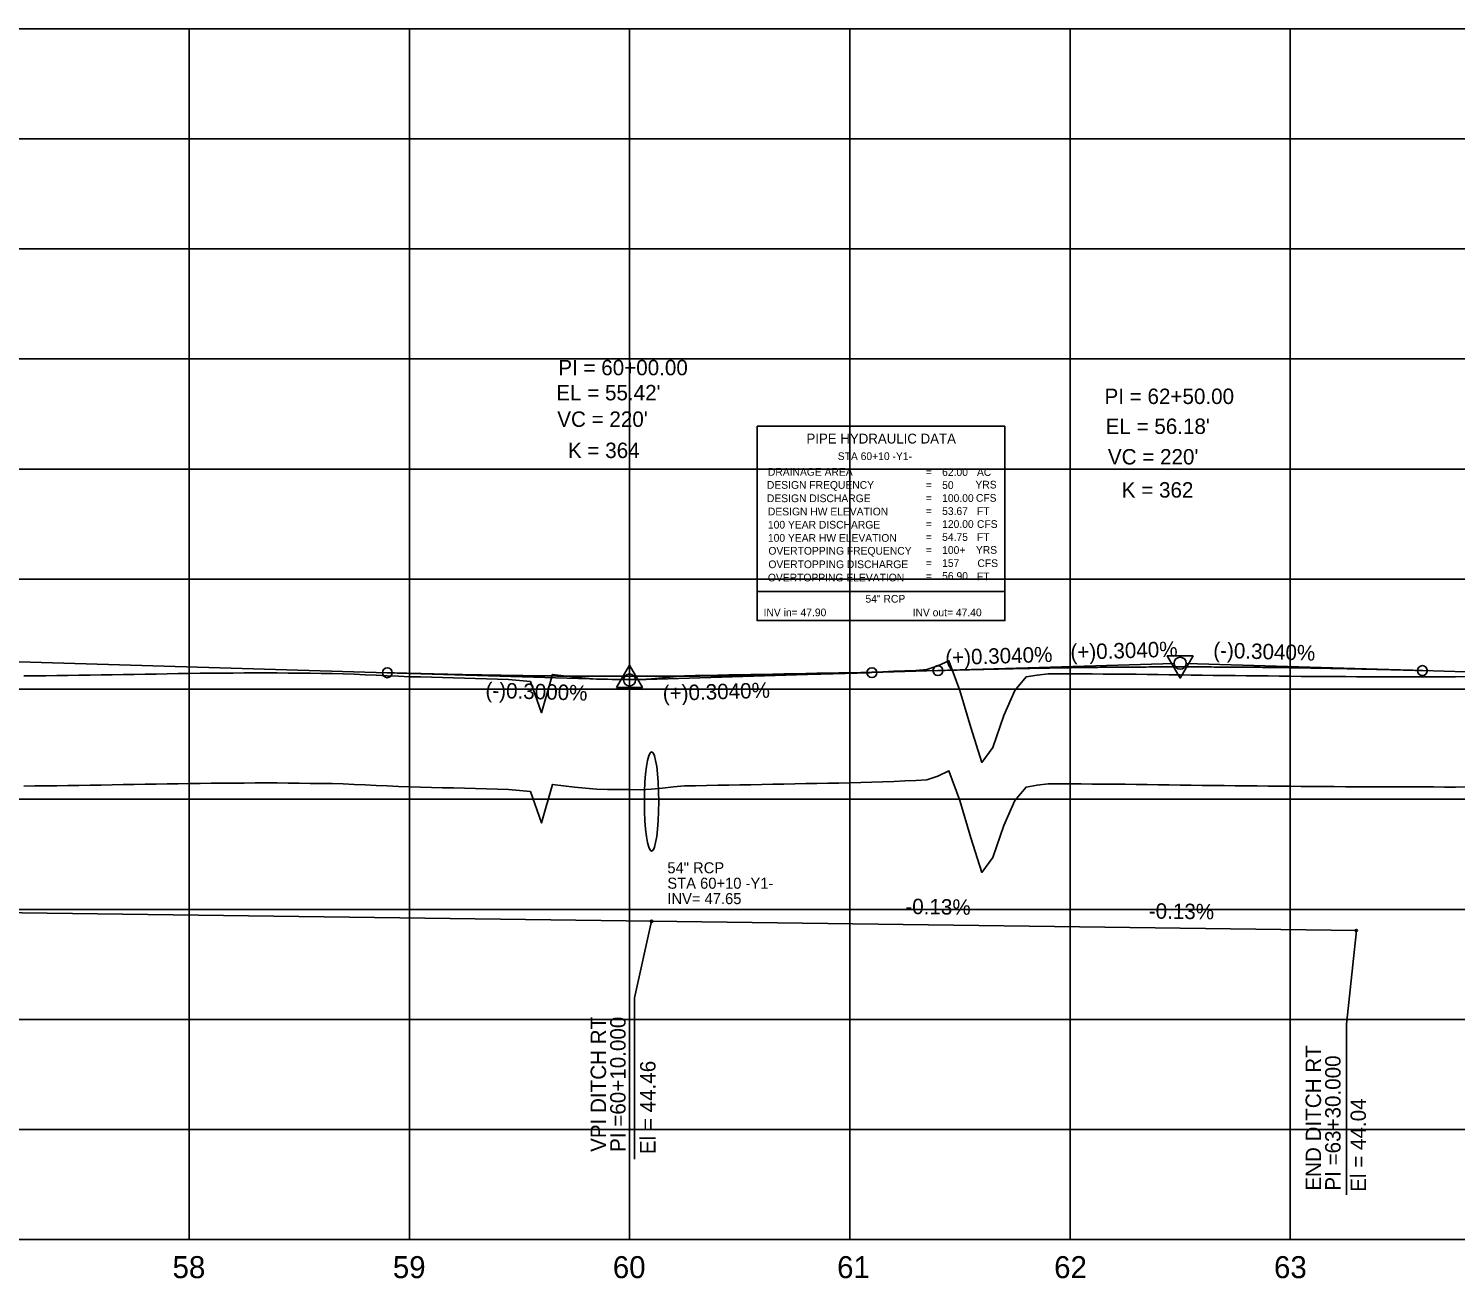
# Model space of a CAD drawing. Extents: x 2345490 to 2445302, y 465165 to 573888.
# Drawn here: x 2386049 to 2386697, y 557766 to 558334 of the extents above; entities that cross this region are included whole.
import ezdxf

# ---------------------------------------------------------------- set-up
doc = ezdxf.new("R2010")
doc.units = 0
for name, color, linetype in [('Old_Level_1', 7, 'Continuous'), ('Old_Level_2', 7, 'Continuous'), ('Old_Level_3', 7, 'Continuous'), ('Old_Level_4', 7, 'Continuous'), ('Old_Level_57', 7, 'Continuous'), ('Old_Level_62', 7, 'Continuous'), ('Old_Level_63', 7, 'Continuous')]:
    doc.layers.add(name, color=color, linetype=linetype)

msp = doc.modelspace()

# ---------------------------------------------------------------- linework, layer by layer
at = {"layer": 'Old_Level_1'}
for points in [[(2386321.5425, 557988.52375), (2386326.5425, 557988.47725), (2386331.5425, 557988.77025), (2386336.5425, 557989.243), (2386341.5425, 557989.715), (2386346.5425, 557990.186), (2386351.5425, 557990.30275), (2386356.5425, 557990.39375), (2386361.5425, 557990.4835), (2386366.5425, 557990.57225), (2386371.5425, 557990.6615), (2386376.5425, 557990.7635), (2386381.5425, 557990.8645), (2386386.5425, 557990.9645), (2386391.5425, 557991.0585), (2386396.5425, 557991.15075), (2386401.5425, 557991.242), (2386406.5425, 557991.33225), (2386411.5425, 557991.4215), (2386416.5425, 557991.51), (2386421.5425, 557991.59575), (2386426.5425, 557991.68025), (2386431.5425, 557991.8635), (2386436.5425, 557992.07075), (2386441.5425, 557992.277), (2386446.5425, 557992.48225), (2386451.5425, 557992.6865), (2386456.5425, 557993.02275), (2386461.5425, 557994.67775), (2386466.5425, 557997.05375), (2386471.5425, 557983.5545), (2386476.5425, 557966.6885), (2386481.5425, 557950.895), (2386486.5425, 557957.6135), (2386491.5425, 557972.24625), (2386496.5425, 557983.5675), (2386501.5425, 557989.6785), (2386506.5425, 557990.53775), (2386511.5425, 557991.08325), (2386516.5425, 557991.12275), (2386521.5425, 557991.1235), (2386526.5425, 557991.08775), (2386531.5425, 557991.052), (2386536.5425, 557991.0165), (2386541.5425, 557990.9815), (2386546.5425, 557990.94675), (2386551.5425, 557990.884), (2386556.5425, 557990.80925), (2386561.5425, 557990.735), (2386566.5425, 557990.66075), (2386571.5425, 557990.587), (2386576.5425, 557990.5135), (2386581.5425, 557990.44025), (2386586.5425, 557990.36175), (2386591.5425, 557990.3185), (2386596.5425, 557990.279), (2386601.5425, 557990.225), (2386606.5425, 557990.171), (2386611.5425, 557990.11725), (2386616.5425, 557990.06375), (2386621.5425, 557990.01075), (2386626.5425, 557989.95775), (2386631.5425, 557989.92125), (2386636.5425, 557989.89325), (2386641.5425, 557989.8655), (2386646.5425, 557989.838), (2386651.5425, 557989.81075), (2386656.5425, 557989.78375), (2386661.5425, 557989.77275), (2386666.5425, 557989.772), (2386671.5425, 557989.761), (2386676.5425, 557989.7445), (2386681.5425, 557989.728), (2386686.5425, 557989.712), (2386691.5425, 557989.696), (2386696.5425, 557989.68025), (2386701.5425, 557989.834)], [(2386046.5425, 557990.1185), (2386051.5425, 557990.169), (2386056.5425, 557990.2365), (2386061.5425, 557990.3055), (2386066.5425, 557990.38), (2386071.5425, 557990.456), (2386076.5425, 557990.5315), (2386081.5425, 557990.6065), (2386086.5425, 557990.6825), (2386091.5425, 557990.76575), (2386096.5425, 557990.8485), (2386101.5425, 557990.93075), (2386106.5425, 557991.01375), (2386111.5425, 557991.09675), (2386116.5425, 557991.1795), (2386121.5425, 557991.26175), (2386126.5425, 557991.3435), (2386131.5425, 557991.40975), (2386136.5425, 557991.43825), (2386141.5425, 557991.466), (2386146.5425, 557991.5155), (2386151.5425, 557991.59025), (2386156.5425, 557991.5945), (2386161.5425, 557991.5355), (2386166.5425, 557991.47625), (2386171.5425, 557991.4165), (2386176.5425, 557991.35625), (2386181.5425, 557991.2955), (2386186.5425, 557991.258), (2386191.5425, 557991.1205), (2386196.5425, 557990.89625), (2386201.5425, 557990.672), (2386206.5425, 557990.4475), (2386211.5425, 557990.21475), (2386216.5425, 557989.97775), (2386221.5425, 557989.7405), (2386226.5425, 557989.66525), (2386231.5425, 557989.5315), (2386236.5425, 557989.3975), (2386241.5425, 557989.26325), (2386246.5425, 557989.12825), (2386251.5425, 557988.99325), (2386256.5425, 557988.85775), (2386261.5425, 557988.72375), (2386266.5425, 557988.55375), (2386271.5425, 557988.06475), (2386276.5425, 557987.60275), (2386281.5425, 557973.418), (2386286.5425, 557990.8665), (2386291.5425, 557990.2135), (2386296.5425, 557989.58525), (2386301.5425, 557989.12175), (2386306.5425, 557988.66025), (2386311.5425, 557988.615), (2386316.5425, 557988.5695), (2386321.5425, 557988.52375)]]:
    msp.add_lwpolyline(points, dxfattribs=at)
at = {"layer": 'Old_Level_2'}
for p, q in [((2386031.5425, 558047.01275), (2386211.5425, 558041.61275)), ((2386461.5425, 558042.569), (2386568.794, 558045.82925)), ((2386681.5425, 558042.569), (2386574.29125, 558045.82925)), ((2386211.5425, 558041.61275), (2386318.79375, 558038.395)), ((2386431.5425, 558041.65675), (2386324.29125, 558038.39625)), ((2386431.5425, 558041.65675), (2386461.5425, 558042.569)), ((2386681.5425, 558042.569), (2386711.5425, 558041.65675))]:
    msp.add_line(p, q, dxfattribs=at)
for points in [[(2386577.42925, 558049.2785), (2386565.68675, 558049.264), (2386571.57025, 558039.14575)], [(2386315.60775, 558034.9585), (2386327.35025, 558034.9585), (2386321.47925, 558045.08425)]]:
    msp.add_lwpolyline(points, close=True, dxfattribs=at)
for centre, radius in [((2386571.5425, 558045.913), 2.75), ((2386211.5425, 558041.61275), 2.25), ((2386321.5425, 558038.31275), 2.75), ((2386431.5425, 558041.65675), 2.25), ((2386461.5425, 558042.569), 2.25), ((2386681.5425, 558042.569), 2.25)]:
    msp.add_circle(centre, radius, dxfattribs=at)
for points in [[(2386211.5425, 558041.61275), (2386215.9425, 558041.4835), (2386220.3425, 558041.3595), (2386224.7425, 558041.24075), (2386229.1425, 558041.1275), (2386233.5425, 558041.01925), (2386237.9425, 558040.9165), (2386242.3425, 558040.819), (2386246.7425, 558040.727), (2386251.1425, 558040.64025), (2386255.5425, 558040.55875), (2386259.9425, 558040.4825), (2386264.3425, 558040.4115), (2386268.7425, 558040.346), (2386273.1425, 558040.28575), (2386277.5425, 558040.23075), (2386281.9425, 558040.18125), (2386286.3425, 558040.137), (2386290.7425, 558040.098), (2386295.1425, 558040.06425), (2386299.5425, 558040.036), (2386303.9425, 558040.013), (2386308.3425, 558039.99525), (2386312.7425, 558039.98275), (2386317.1425, 558039.97575), (2386321.5425, 558039.97375), (2386325.9425, 558039.9775), (2386330.3425, 558039.98625), (2386334.7425, 558040.0005), (2386339.1425, 558040.02), (2386343.5425, 558040.04475), (2386347.9425, 558040.07475), (2386352.3425, 558040.11025), (2386356.7425, 558040.151), (2386361.1425, 558040.197), (2386365.5425, 558040.2485), (2386369.9425, 558040.305), (2386374.3425, 558040.36725), (2386378.7425, 558040.4345), (2386383.1425, 558040.507), (2386387.5425, 558040.585), (2386391.9425, 558040.66825), (2386396.3425, 558040.757), (2386400.7425, 558040.85075), (2386405.1425, 558040.95), (2386409.5425, 558041.0545), (2386413.9425, 558041.16425), (2386418.3425, 558041.2795), (2386422.7425, 558041.4), (2386427.1425, 558041.52575), (2386431.5425, 558041.65675)], [(2386461.5425, 558042.569), (2386465.9425, 558042.7), (2386470.3425, 558042.82575), (2386474.7425, 558042.946), (2386479.1425, 558043.061), (2386483.5425, 558043.17075), (2386487.9425, 558043.27525), (2386492.3425, 558043.374), (2386496.7425, 558043.46775), (2386501.1425, 558043.556), (2386505.5425, 558043.639), (2386509.9425, 558043.7165), (2386514.3425, 558043.78875), (2386518.7425, 558043.85575), (2386523.1425, 558043.91725), (2386527.5425, 558043.97325), (2386531.9425, 558044.02425), (2386536.3425, 558044.06975), (2386540.7425, 558044.10975), (2386545.1425, 558044.1445), (2386549.5425, 558044.174), (2386553.9425, 558044.198), (2386558.3425, 558044.21675), (2386562.7425, 558044.23025), (2386567.1425, 558044.23825), (2386571.5425, 558044.241), (2386575.9425, 558044.23825), (2386580.3425, 558044.23025), (2386584.7425, 558044.21675), (2386589.1425, 558044.198), (2386593.5425, 558044.174), (2386597.9425, 558044.1445), (2386602.3425, 558044.10975), (2386606.7425, 558044.06975), (2386611.1425, 558044.02425), (2386615.5425, 558043.97325), (2386619.9425, 558043.91725), (2386624.3425, 558043.85575), (2386628.7425, 558043.78875), (2386633.1425, 558043.7165), (2386637.5425, 558043.639), (2386641.9425, 558043.556), (2386646.3425, 558043.46775), (2386650.7425, 558043.374), (2386655.1425, 558043.27525), (2386659.5425, 558043.17075), (2386663.9425, 558043.061), (2386668.3425, 558042.946), (2386672.7425, 558042.82575), (2386677.1425, 558042.7), (2386681.5425, 558042.569)]]:
    msp.add_spline(points, degree=3, dxfattribs=at)
at = {"layer": 'Old_Level_3'}
for p, q in [((2385471.54267, 557940.113), (2386331.54257, 557928.713)), ((2386331.54257, 557928.713), (2386323.79557, 557893.87794)), ((2386331.54257, 557928.713), (2386651.54243, 557924.513)), ((2386651.54243, 557924.513), (2386647.1065, 557881.9991)), ((2386323.79557, 557893.87794), (2386323.79557, 557820.58862)), ((2386647.1065, 557881.9991), (2386647.1065, 557804.52843))]:
    msp.add_line(p, q, dxfattribs=at)
for centre in [(2386331.54257, 557928.713), (2386651.54243, 557924.513)]:
    msp.add_circle(centre, 0.5, dxfattribs=at)
msp.add_ellipse((2386331.5425, 557983.113), major_axis=(0, 22.5), ratio=0.144912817, dxfattribs=at)
at = {"layer": 'Old_Level_4'}
for p, q in [((2386379.453, 558153.537), (2386491.953, 558153.537)), ((2386379.453, 558078.537), (2386379.453, 558153.537)), ((2386491.953, 558153.537), (2386491.953, 558078.537)), ((2386491.953, 558078.537), (2386379.453, 558078.537))]:
    msp.add_line(p, q, dxfattribs=at)
msp.add_lwpolyline([(2386379.453, 558078.537), (2386491.953, 558078.537), (2386491.953, 558065.322), (2386379.453, 558065.322)], close=True, dxfattribs=at)
at = {"layer": 'Old_Level_57'}
for p, q in [((2381271.54275, 558334.11325), (2393041.55275, 558334.11325)), ((2386121.54225, 557784.21325), (2386121.54225, 558334.21325)), ((2386121.54225, 557784.11325), (2386121.54225, 558334.11325)), ((2386221.54225, 557784.21325), (2386221.54225, 558334.21325)), ((2386221.54225, 557784.11325), (2386221.54225, 558334.11325)), ((2386321.54225, 557784.21325), (2386321.54225, 558334.21325)), ((2386321.54225, 557784.11325), (2386321.54225, 558334.11325)), ((2386421.54225, 557784.21325), (2386421.54225, 558334.21325)), ((2386421.54225, 557784.11325), (2386421.54225, 558334.11325)), ((2386521.54225, 557784.21325), (2386521.54225, 558334.21325)), ((2386521.54225, 557784.11325), (2386521.54225, 558334.11325)), ((2386621.54225, 557784.21325), (2386621.54225, 558334.21325)), ((2386621.54225, 557784.11325), (2386621.54225, 558334.11325)), ((2381271.54275, 558284.11325), (2393041.55275, 558284.11325)), ((2381271.54275, 558234.11325), (2393041.55275, 558234.11325)), ((2381271.54275, 558184.11325), (2393041.55275, 558184.11325)), ((2381271.54275, 558134.11325), (2393041.55275, 558134.11325)), ((2381271.54275, 558084.11325), (2393041.55275, 558084.11325)), ((2381271.5425, 558034.11325), (2393041.55275, 558034.11325)), ((2381271.54275, 557984.11325), (2393041.55275, 557984.11325)), ((2381271.5425, 557934.11325), (2393041.55275, 557934.11325)), ((2381271.54275, 557884.11325), (2393041.55275, 557884.11325)), ((2381271.5425, 557834.11325), (2393041.55275, 557834.11325)), ((2381271.54275, 557784.11325), (2393041.55275, 557784.11325))]:
    msp.add_line(p, q, dxfattribs=at)
at = {"layer": 'Old_Level_62'}
for points in [[(2386321.5425, 558038.52975), (2386326.5425, 558038.48325), (2386331.5425, 558038.77625), (2386336.5425, 558039.249), (2386341.5425, 558039.721), (2386346.5425, 558040.192), (2386351.5425, 558040.30875), (2386356.5425, 558040.39975), (2386361.5425, 558040.4895), (2386366.5425, 558040.57825), (2386371.5425, 558040.6675), (2386376.5425, 558040.7695), (2386381.5425, 558040.8705), (2386386.5425, 558040.9705), (2386391.5425, 558041.0645), (2386396.5425, 558041.15675), (2386401.5425, 558041.248), (2386406.5425, 558041.33825), (2386411.5425, 558041.4275), (2386416.5425, 558041.516), (2386421.5425, 558041.60175), (2386426.5425, 558041.68625), (2386431.5425, 558041.8695), (2386436.5425, 558042.07675), (2386441.5425, 558042.283), (2386446.5425, 558042.48825), (2386451.5425, 558042.6925), (2386456.5425, 558043.02875), (2386461.5425, 558044.68375), (2386466.5425, 558047.05975), (2386471.5425, 558033.5605), (2386476.5425, 558016.6945), (2386481.5425, 558000.901), (2386486.5425, 558007.6195), (2386491.5425, 558022.25225), (2386496.5425, 558033.5735), (2386501.5425, 558039.6845), (2386506.5425, 558040.54375), (2386511.5425, 558041.08925), (2386516.5425, 558041.12875), (2386521.5425, 558041.1295), (2386526.5425, 558041.09375), (2386531.5425, 558041.058), (2386536.5425, 558041.0225), (2386541.5425, 558040.9875), (2386546.5425, 558040.95275), (2386551.5425, 558040.89), (2386556.5425, 558040.81525), (2386561.5425, 558040.741), (2386566.5425, 558040.66675), (2386571.5425, 558040.593), (2386576.5425, 558040.5195), (2386581.5425, 558040.44625), (2386586.5425, 558040.36775), (2386591.5425, 558040.3245), (2386596.5425, 558040.285), (2386601.5425, 558040.231), (2386606.5425, 558040.177), (2386611.5425, 558040.12325), (2386616.5425, 558040.06975), (2386621.5425, 558040.01675), (2386626.5425, 558039.96375), (2386631.5425, 558039.92725), (2386636.5425, 558039.89925), (2386641.5425, 558039.8715), (2386646.5425, 558039.844), (2386651.5425, 558039.81675), (2386656.5425, 558039.78975), (2386661.5425, 558039.77875), (2386666.5425, 558039.778), (2386671.5425, 558039.767), (2386676.5425, 558039.7505), (2386681.5425, 558039.734), (2386686.5425, 558039.718), (2386691.5425, 558039.702), (2386696.5425, 558039.68625), (2386701.5425, 558039.84)], [(2386046.5425, 558040.1245), (2386051.5425, 558040.175), (2386056.5425, 558040.2425), (2386061.5425, 558040.3115), (2386066.5425, 558040.386), (2386071.5425, 558040.462), (2386076.5425, 558040.5375), (2386081.5425, 558040.6125), (2386086.5425, 558040.6885), (2386091.5425, 558040.77175), (2386096.5425, 558040.8545), (2386101.5425, 558040.93675), (2386106.5425, 558041.01975), (2386111.5425, 558041.10275), (2386116.5425, 558041.1855), (2386121.5425, 558041.26775), (2386126.5425, 558041.3495), (2386131.5425, 558041.41575), (2386136.5425, 558041.44425), (2386141.5425, 558041.472), (2386146.5425, 558041.5215), (2386151.5425, 558041.59625), (2386156.5425, 558041.6005), (2386161.5425, 558041.5415), (2386166.5425, 558041.48225), (2386171.5425, 558041.4225), (2386176.5425, 558041.36225), (2386181.5425, 558041.3015), (2386186.5425, 558041.264), (2386191.5425, 558041.1265), (2386196.5425, 558040.90225), (2386201.5425, 558040.678), (2386206.5425, 558040.4535), (2386211.5425, 558040.22075), (2386216.5425, 558039.98375), (2386221.5425, 558039.7465), (2386226.5425, 558039.67125), (2386231.5425, 558039.5375), (2386236.5425, 558039.4035), (2386241.5425, 558039.26925), (2386246.5425, 558039.13425), (2386251.5425, 558038.99925), (2386256.5425, 558038.86375), (2386261.5425, 558038.72975), (2386266.5425, 558038.55975), (2386271.5425, 558038.07075), (2386276.5425, 558037.60875), (2386281.5425, 558023.424), (2386286.5425, 558040.8725), (2386291.5425, 558040.2195), (2386296.5425, 558039.59125), (2386301.5425, 558039.12775), (2386306.5425, 558038.66625), (2386311.5425, 558038.621), (2386316.5425, 558038.5755), (2386321.5425, 558038.52975)]]:
    msp.add_lwpolyline(points, dxfattribs=at)
at = {"layer": 'Old_Level_63'}
msp.add_line((2381321.5425, 557784.113), (2393019.104, 557784.113), dxfattribs=at)

# ---------------------------------------------------------------- texts
at = {"layer": 'Old_Level_1'}
for s, p in [('58', (2386114.01075, 557766.613)), ('59', (2386214.053, 557766.613)), ('60', (2386313.929, 557766.613)), ('61', (2386415.7685, 557766.613)), ('62', (2386514.31675, 557766.613)), ('63', (2386614.1515, 557766.613))]:
    msp.add_text(s, height=10.000001, dxfattribs=at).set_placement(p)
at = {"layer": 'Old_Level_2'}
for s, height, p in [('PI = 60+00.00', 7.0000005, (2386289.1675, 558176.718)), ("EL = 55.42'", 7.0000005, (2386288.26675, 558165.3365)), ('PI = 62+50.00', 7.0000005, (2386537.19875, 558163.66175)), ("VC = 220'", 7.000001, (2386288.70725, 558153.29075)), ("EL = 56.18'", 7.0000005, (2386537.692, 558150.0625)), ('K = 364', 7.000001, (2386293.574, 558139.11875)), ("VC = 220'", 7.000001, (2386538.73175, 558136.20075)), ('K = 362', 7.000001, (2386545.02475, 558121.1565))]:
    msp.add_text(s, height=height, dxfattribs=at).set_placement(p)
for s, rotation, p in [('(+)0.3040%', 1.74125556, (2386464.9885, 558045.04025)), ('(+)0.3040%', 1.74125556, (2386521.8115, 558047.45675)), ('(-)0.3040%', 358.25874444, (2386586.498, 558048.4595)), ('(-)0.3000%', 358.28164167, (2386256.03275, 558030.27325)), ('(+)0.3040%', 1.74125556, (2386336.71075, 558028.769))]:
    msp.add_text(s, height=7.000001, rotation=rotation, dxfattribs=at).set_placement(p)
at = {"layer": 'Old_Level_3'}
for s, height, p in [('54" RCP', 5, (2386338.6935, 557950.50475)), ('STA 60+10 -Y1-', 4.9999995, (2386338.6935, 557943.50475)), ('INV= 47.65', 5, (2386338.6935, 557936.50475))]:
    msp.add_text(s, height=height, dxfattribs=at).set_placement(p)
for s, height, rotation, p in [('-0.13%', 7.000001, 359.24803575, (2386446.72681, 557932.01671)), ('-0.13%', 7.000001, 359.24803575, (2386557.25163, 557929.95082)), ('VPI DITCH RT', 7.0000005, 90, (2386310.85578, 557823.95919)), ('PI =60+10.000', 7.0000005, 90, (2386319.72969, 557823.95919)), ('END DITCH RT', 7.0000005, 90, (2386635.50389, 557806.35694)), ('El = 44.46', 7.000001, 90, (2386333.31204, 557822.92625)), ('PI =63+30.000', 7.0000005, 90, (2386644.37779, 557806.35694)), ('El = 44.04', 7.000001, 90, (2386655.89426, 557805.84047))]:
    msp.add_text(s, height=height, rotation=rotation, dxfattribs=at).set_placement(p)
at = {"layer": 'Old_Level_4'}
for s, height, p in [('PIPE HYDRAULIC DATA', 4.49985, (2386401.853, 558145.712)), ('STA 60+10 -Y1-', 3.4998, (2386416.07375, 558138.2115)), ('DRAINAGE AREA', 3.49995, (2386384.353, 558131.087)), ('=        ', 3.49995, (2386456.003, 558130.987)), ('62.00', 3.49995, (2386463.4635, 558130.9865)), ('AC', 3.49995, (2386479.278, 558130.987)), ('DESIGN FREQUENCY', 3.49995, (2386383.903, 558125.162)), ('=        ', 3.49995, (2386456.003, 558125.087)), ('50', 3.49995, (2386463.4635, 558125.0865)), ('YRS', 3.49995, (2386478.578, 558125.287)), ('DESIGN DISCHARGE', 3.49995, (2386383.903, 558119.087)), ('=        ', 3.49995, (2386456.003, 558119.187)), ('53.67', 3.49995, (2386463.4635, 558113.2865)), ('100.00', 3.49995, (2386463.4635, 558119.1865)), ('CFS', 3.49995, (2386478.803, 558119.262)), ('FT', 3.49995, (2386479.278, 558113.287)), ('100 YEAR DISCHARGE', 3.49995, (2386384.353, 558107.087)), ('DESIGN HW ELEVATION', 3.49995, (2386384.353, 558113.087)), ('=        ', 3.49995, (2386456.003, 558113.287)), ('120.00', 3.49995, (2386463.4635, 558107.3865)), ('CFS', 3.49995, (2386479.278, 558107.387)), ('100 YEAR HW ELEVATION', 3.49995, (2386384.353, 558101.087)), ('=        ', 3.49995, (2386456.003, 558107.387)), ('=        ', 3.49995, (2386456.003, 558101.487)), ('54.75', 3.49995, (2386463.4635, 558101.48675)), ('FT', 3.49995, (2386479.278, 558101.487)), ('OVERTOPPING FREQUENCY', 3.49995, (2386384.578, 558095.237)), ('=        ', 3.49995, (2386456.003, 558095.587)), ('100+', 3.49995, (2386463.4635, 558095.58675)), ('YRS', 3.49995, (2386478.803, 558095.637)), ('OVERTOPPING DISCHARGE', 3.49995, (2386384.578, 558089.112)), ('=        ', 3.49995, (2386456.003, 558089.687)), ('157', 3.49995, (2386463.4635, 558089.68675)), ('CFS', 3.49995, (2386479.503, 558089.612)), ('OVERTOPPING ELEVATION', 3.49995, (2386384.353, 558083.087)), ('=        ', 3.49995, (2386456.003, 558083.787)), ('56.90', 3.49995, (2386463.4635, 558083.78675)), ('FT', 3.49995, (2386479.278, 558083.587)), ('54" RCP', 3.4998, (2386428.65875, 558073.43475)), ('INV in= 47.90', 3.4998, (2386382.3855, 558067.249)), ('INV out= 47.40', 3.4998, (2386450.06225, 558067.249))]:
    msp.add_text(s, height=height, dxfattribs=at).set_placement(p)

doc.saveas('drawing.dxf')
